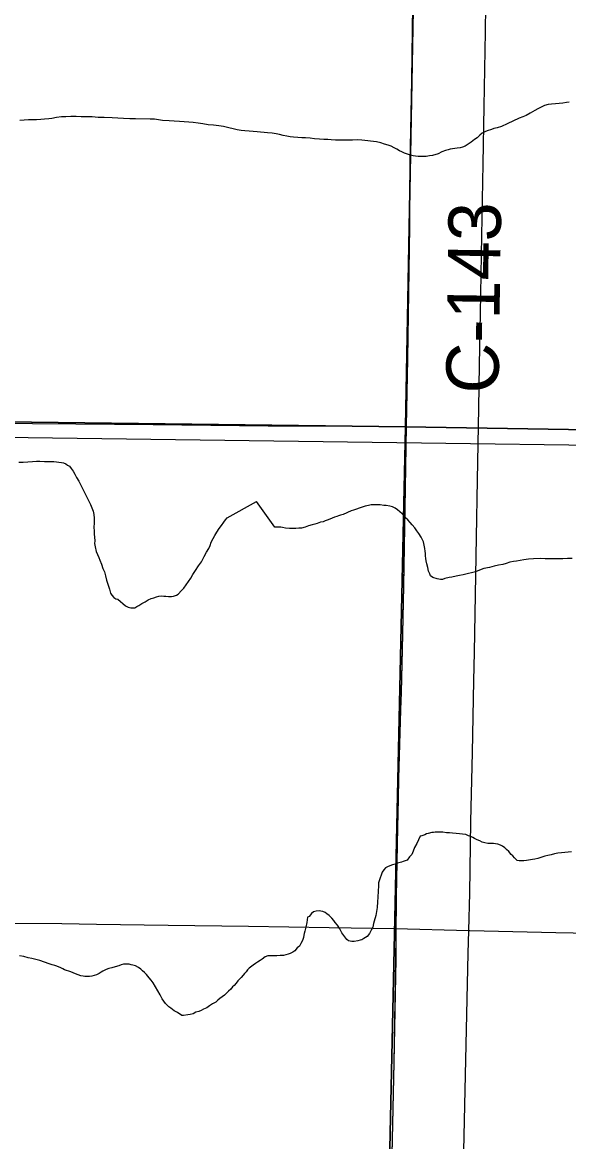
# Model space of a CAD drawing. Extents: x 2.4 to 73.1, y 4.5 to 25.6.
# Drawn here: x 45.333 to 45.629, y 19.198 to 19.804 of the extents above; entities that cross this region are included whole.
import ezdxf

# ---------------------------------------------------------------- set-up
doc = ezdxf.new("R2010")
doc.units = 0
for name, color, linetype in [('GM_X_County_Road', 7, 'Continuous'), ('GM_X_County_Road_Text', 7, 'Continuous'), ('GM_X_Interchange_Ramps', 7, 'Continuous'), ('GM_X_Minor_River', 7, 'Continuous'), ('GM_X_Section', 7, 'Continuous'), ('GM_X_State_Route', 7, 'Continuous'), ('GM_X_Township', 7, 'Continuous'), ('GM_X_Township_Road', 7, 'Continuous')]:
    doc.layers.add(name, color=color, linetype=linetype)

msp = doc.modelspace()

# ---------------------------------------------------------------- linework, layer by layer
at = {"layer": 'GM_X_County_Road'}
for points in [[(45.54108, 19.58499), (45.5417, 19.62133), (45.54278, 19.69283), (45.54303, 19.72703), (45.54395, 19.77211), (45.54453, 19.81252), (45.54513, 19.84558)], [(45.0825, 19.31731), (45.08585, 19.31794), (45.08834, 19.31817), (45.09141, 19.31829), (45.09402, 19.31837), (45.13389, 19.31801), (45.16808, 19.31746), (45.19451, 19.31738), (45.22249, 19.31714), (45.24115, 19.31725), (45.26602, 19.31701), (45.30333, 19.31669), (45.32508, 19.31629), (45.35462, 19.31601), (45.37327, 19.31566), (45.41214, 19.31514), (45.45566, 19.31457), (45.49918, 19.31387), (45.53493, 19.31337), (45.57482, 19.31223)], [(45.57482, 19.31223), (45.57533, 19.31222), (45.62196, 19.31124), (45.6406, 19.31077), (45.65615, 19.31055), (45.73543, 19.30912), (45.80226, 19.30782), (45.82868, 19.30731), (45.84578, 19.30706), (45.87531, 19.30647), (45.88929, 19.30606), (45.95457, 19.30479), (46.01053, 19.30375), (46.07114, 19.30246), (46.08059, 19.30232)]]:
    msp.add_lwpolyline(points, dxfattribs=at)
at = {"layer": 'GM_X_Interchange_Ramps'}
msp.add_lwpolyline([(45.54442, 19.8128), (45.54383, 19.77238), (45.54291, 19.72731), (45.54266, 19.6931), (45.54158, 19.62161), (45.54096, 19.58526), (45.54031, 19.55168), (45.53947, 19.49884), (45.53879, 19.46465), (45.53824, 19.44136), (45.53791, 19.43204), (45.53734, 19.41341), (45.53682, 19.39476), (45.53658, 19.38389), (45.53623, 19.36836), (45.53553, 19.33106), (45.53541, 19.30931), (45.53526, 19.29688), (45.53425, 19.24094), (45.53315, 19.19121)], dxfattribs=at)
at = {"layer": 'GM_X_Minor_River'}
for points in [[(45.62913, 19.76048), (45.62761, 19.76029), (45.6257, 19.75992), (45.6238, 19.75973), (45.62171, 19.75955), (45.61962, 19.75936), (45.61772, 19.75918), (45.61581, 19.75861), (45.61391, 19.75786), (45.6122, 19.75691), (45.61049, 19.75597), (45.60801, 19.75446), (45.60592, 19.75332), (45.60401, 19.75256), (45.60211, 19.75181), (45.59564, 19.74879), (45.5926, 19.74728), (45.59012, 19.74652), (45.58841, 19.74615), (45.58708, 19.74577), (45.5848, 19.74502), (45.58346, 19.74445), (45.58213, 19.74369)], [(45.36235, 19.75268), (45.3595, 19.75269), (45.35684, 19.75251), (45.35437, 19.75251), (45.3517, 19.75214), (45.34923, 19.75158), (45.34752, 19.75139), (45.34524, 19.75121), (45.34315, 19.75103), (45.34086, 19.75084), (45.33858, 19.75085), (45.33649, 19.75085), (45.33421, 19.75067), (45.33193, 19.75049)], [(45.58213, 19.74369), (45.5808, 19.74256), (45.57928, 19.74123), (45.57794, 19.74028), (45.57699, 19.73953), (45.57604, 19.73877), (45.57509, 19.7382), (45.57394, 19.73745), (45.5728, 19.73669), (45.57147, 19.73612), (45.57014, 19.73575), (45.56862, 19.73556), (45.56729, 19.73537), (45.56595, 19.73519), (45.56481, 19.735), (45.56367, 19.73462), (45.56215, 19.73425), (45.56025, 19.73368), (45.55834, 19.73255), (45.55511, 19.73161), (45.55359, 19.73142), (45.55264, 19.73123), (45.55169, 19.73105), (45.55036, 19.73105), (45.54884, 19.73105), (45.5475, 19.73106), (45.54598, 19.73125), (45.54465, 19.73145), (45.54332, 19.73183), (45.54218, 19.73221), (45.54009, 19.73298), (45.53857, 19.73355), (45.53724, 19.73413), (45.53591, 19.73508), (45.53439, 19.73585), (45.53287, 19.73661), (45.53116, 19.73719), (45.52926, 19.73776), (45.52717, 19.73853), (45.52489, 19.73911), (45.51691, 19.73989), (45.51444, 19.74009), (45.51197, 19.7399), (45.50987, 19.73991), (45.50778, 19.73991), (45.50531, 19.73992), (45.50265, 19.73993), (45.50037, 19.74013), (45.49847, 19.74032), (45.49637, 19.74033), (45.49409, 19.74052), (45.49124, 19.74072), (45.48896, 19.74092), (45.48649, 19.74112), (45.4844, 19.74112), (45.48231, 19.74132), (45.48003, 19.74151), (45.47812, 19.74171), (45.47641, 19.7421), (45.47432, 19.74248), (45.47242, 19.74306), (45.47052, 19.74344), (45.46843, 19.74364), (45.46596, 19.74383), (45.46406, 19.74403), (45.46216, 19.74423), (45.46026, 19.74442), (45.45817, 19.74462), (45.45589, 19.74481), (45.4536, 19.74501), (45.4517, 19.74521), (45.44942, 19.74559), (45.44733, 19.74598), (45.44505, 19.74656), (45.44201, 19.74732), (45.43954, 19.74771), (45.43669, 19.7481), (45.43384, 19.7483), (45.43098, 19.74869), (45.42832, 19.74907), (45.42566, 19.74946), (45.42338, 19.74966), (45.42072, 19.74986), (45.41825, 19.75005), (45.4154, 19.75025), (45.41274, 19.75045), (45.40912, 19.75065), (45.40684, 19.75085), (45.40475, 19.75123), (45.40247, 19.75124), (45.39448, 19.75145), (45.39144, 19.75146), (45.38802, 19.75166), (45.38498, 19.75186), (45.38175, 19.75206), (45.37756, 19.75226), (45.37433, 19.75227), (45.3711, 19.75247), (45.36806, 19.75248), (45.36501, 19.75248), (45.36235, 19.75268)], [(45.16313, 19.58143), (46.04135, 19.56941)], [(45.33133, 19.56568), (45.33361, 19.56563), (45.33628, 19.56595), (45.33876, 19.56608), (45.34085, 19.56622), (45.34275, 19.56618), (45.34522, 19.56612), (45.34693, 19.56609), (45.34845, 19.56605), (45.35035, 19.56601), (45.35433, 19.56554), (45.35547, 19.56532), (45.35678, 19.56472), (45.35772, 19.56413), (45.35866, 19.56354), (45.35958, 19.56219), (45.36069, 19.56084), (45.3616, 19.5593), (45.36251, 19.55738), (45.3638, 19.55545), (45.3647, 19.55353), (45.3658, 19.55142), (45.36689, 19.5493), (45.36798, 19.54719), (45.36907, 19.54489), (45.37016, 19.54277), (45.37088, 19.54105), (45.3716, 19.53913), (45.37194, 19.53742), (45.37208, 19.53532), (45.37202, 19.53286), (45.37197, 19.53039), (45.37211, 19.52849), (45.37207, 19.52678), (45.37223, 19.52507), (45.37237, 19.52316), (45.37234, 19.52165), (45.37268, 19.51993), (45.37319, 19.51745), (45.37391, 19.51572), (45.37464, 19.51419), (45.37517, 19.51266), (45.37607, 19.51055), (45.37678, 19.50825), (45.37769, 19.50633), (45.37821, 19.50423), (45.37873, 19.50194), (45.37926, 19.50022), (45.3798, 19.49869), (45.38033, 19.49697), (45.38085, 19.49487), (45.38158, 19.49371), (45.3827, 19.49255), (45.38382, 19.49176), (45.38496, 19.49155), (45.38906, 19.48804), (45.39056, 19.48724), (45.39188, 19.48683), (45.39321, 19.4868), (45.39417, 19.48697), (45.39513, 19.48752), (45.39628, 19.48806), (45.39783, 19.48917), (45.39975, 19.49007), (45.4013, 19.49118), (45.40302, 19.4919), (45.40436, 19.49225), (45.40589, 19.49279)], [(45.40589, 19.49279), (45.40704, 19.49314), (45.40857, 19.4933), (45.40971, 19.49327), (45.41085, 19.49324), (45.41236, 19.49302), (45.41388, 19.49299), (45.41503, 19.49315), (45.41656, 19.49368), (45.41752, 19.49423), (45.41928, 19.49628), (45.42064, 19.49758), (45.42182, 19.49926), (45.4232, 19.50113), (45.42438, 19.503), (45.42556, 19.50488), (45.42694, 19.50712), (45.42852, 19.50956), (45.43009, 19.5118), (45.43168, 19.51461), (45.43287, 19.51705), (45.43406, 19.51893), (45.43486, 19.52062), (45.43547, 19.5225), (45.43646, 19.52438), (45.43745, 19.52607), (45.43844, 19.52775), (45.43982, 19.52981), (45.441, 19.53149), (45.44218, 19.53318), (45.44316, 19.53448), (45.44414, 19.5356), (45.45999, 19.54438)], [(45.50089, 19.53535), (45.49955, 19.53478), (45.49822, 19.5344), (45.49708, 19.53403), (45.49594, 19.53346), (45.49461, 19.53327), (45.4927, 19.53252), (45.49156, 19.53214), (45.49004, 19.53177), (45.48814, 19.5312), (45.48624, 19.53045), (45.48433, 19.53007), (45.48281, 19.53008), (45.48129, 19.52989), (45.47958, 19.52989), (45.47787, 19.5299), (45.47559, 19.52991), (45.47407, 19.53029), (45.47312, 19.53048), (45.47159, 19.53049), (45.46988, 19.53049), (45.45999, 19.54438)], [(45.63071, 19.5135), (45.62823, 19.51351), (45.62576, 19.51333), (45.62348, 19.51333), (45.62101, 19.51334), (45.61873, 19.51335), (45.61607, 19.51336), (45.6134, 19.51355), (45.60979, 19.51337), (45.60713, 19.51319), (45.60466, 19.51282), (45.60256, 19.51244), (45.60066, 19.51207), (45.59895, 19.51188), (45.59705, 19.51151), (45.59514, 19.51094), (45.59324, 19.51038), (45.59096, 19.51001), (45.58849, 19.50944), (45.58601, 19.50869), (45.58297, 19.50813), (45.58069, 19.50718), (45.5784, 19.50643), (45.57631, 19.50587), (45.5746, 19.50549), (45.57327, 19.50511), (45.57174, 19.50474), (45.56984, 19.50436), (45.56794, 19.50399), (45.56566, 19.50343), (45.56414, 19.50324), (45.56185, 19.50268), (45.56052, 19.5023), (45.55957, 19.5023), (45.55862, 19.50231), (45.55767, 19.5025), (45.55539, 19.50327), (45.55406, 19.50422), (45.55368, 19.50536), (45.55311, 19.50669), (45.55274, 19.50878), (45.55217, 19.51068), (45.5518, 19.5124), (45.55161, 19.51354), (45.55142, 19.51506), (45.55142, 19.5162), (45.55124, 19.51753), (45.55105, 19.51905), (45.55067, 19.52076), (45.5503, 19.52266), (45.54897, 19.52514), (45.54783, 19.52704), (45.5467, 19.52856), (45.54556, 19.53009), (45.54423, 19.5318), (45.54309, 19.53314), (45.54176, 19.53447), (45.54063, 19.53561), (45.53968, 19.53676), (45.53873, 19.53771), (45.53759, 19.53885), (45.53626, 19.54), (45.53493, 19.54076), (45.5336, 19.54152), (45.53208, 19.54191), (45.53018, 19.54229), (45.52885, 19.5423), (45.52695, 19.54268), (45.52524, 19.54269), (45.52372, 19.54269), (45.52201, 19.5427), (45.52049, 19.54232), (45.51877, 19.54195), (45.51706, 19.54138), (45.51554, 19.54081), (45.51402, 19.54025), (45.51249, 19.53968), (45.51116, 19.53931), (45.50678, 19.53742), (45.50545, 19.53704), (45.50431, 19.53667), (45.50336, 19.53629), (45.50222, 19.53591), (45.50089, 19.53535)], [(45.63041, 19.35489), (45.62508, 19.35434), (45.62299, 19.35415), (45.62128, 19.35378), (45.61938, 19.35321), (45.61767, 19.35284), (45.61595, 19.35246), (45.61443, 19.3519), (45.61215, 19.35133), (45.61063, 19.35096), (45.6093, 19.35077), (45.60816, 19.35058), (45.6072, 19.3504), (45.60606, 19.35021), (45.60454, 19.35003), (45.60321, 19.35003), (45.60207, 19.35003), (45.60093, 19.35022), (45.5996, 19.35156), (45.59865, 19.3527), (45.5977, 19.35346), (45.59657, 19.35499), (45.59524, 19.35613), (45.59429, 19.35708), (45.59315, 19.35785), (45.59201, 19.35842), (45.59049, 19.359), (45.58935, 19.35919), (45.58821, 19.35938), (45.58707, 19.35939), (45.58612, 19.35939), (45.58517, 19.35939), (45.58346, 19.35978), (45.58212, 19.36016), (45.5808, 19.36073), (45.57928, 19.36131), (45.57795, 19.36207), (45.577, 19.36265), (45.57586, 19.36322), (45.57472, 19.3636), (45.5732, 19.36418), (45.56806, 19.36476), (45.56597, 19.36496), (45.56445, 19.36515), (45.56274, 19.36516), (45.56084, 19.36554), (45.55932, 19.36555), (45.55818, 19.36555), (45.55666, 19.36556), (45.55571, 19.36537), (45.55476, 19.36537), (45.55285, 19.36481), (45.5519, 19.36462), (45.55095, 19.36405), (45.54943, 19.36349), (45.54848, 19.3633), (45.54676, 19.35931), (45.54542, 19.35723), (45.54466, 19.35514), (45.54408, 19.35343), (45.54275, 19.3521), (45.54142, 19.3504), (45.53932, 19.34964), (45.53837, 19.34926), (45.53628, 19.3487), (45.53495, 19.34813), (45.53361, 19.34776), (45.53209, 19.34738), (45.53076, 19.34682)], [(45.53076, 19.34682), (45.52981, 19.34625), (45.52885, 19.34511), (45.5279, 19.34378), (45.52637, 19.33923), (45.52599, 19.33809), (45.52598, 19.33638), (45.52579, 19.33353), (45.52559, 19.3303), (45.5254, 19.32783), (45.5252, 19.32479), (45.52501, 19.32365), (45.52443, 19.32042), (45.52366, 19.31738), (45.52328, 19.31605), (45.5229, 19.31415), (45.52194, 19.31244), (45.52118, 19.31074), (45.51984, 19.30903), (45.51889, 19.30846), (45.51794, 19.30789), (45.51699, 19.30733), (45.51604, 19.30714), (45.51471, 19.30676), (45.5128, 19.30639), (45.51147, 19.30639), (45.50976, 19.30678), (45.50881, 19.30735), (45.50767, 19.30887), (45.50616, 19.31097), (45.50502, 19.31325), (45.50369, 19.31516), (45.50256, 19.31668), (45.5018, 19.31763), (45.50066, 19.31897), (45.49933, 19.32049), (45.498, 19.32125), (45.49705, 19.32202), (45.49591, 19.32259), (45.49477, 19.32278), (45.49382, 19.32298), (45.4923, 19.32279), (45.49078, 19.32242), (45.48964, 19.32147), (45.48849, 19.31995), (45.48754, 19.31957), (45.48716, 19.31672), (45.48658, 19.31407), (45.48601, 19.31198), (45.48581, 19.31065), (45.48562, 19.3097), (45.48543, 19.30856), (45.48505, 19.30742), (45.48466, 19.30647), (45.4839, 19.30533), (45.48314, 19.30381), (45.48199, 19.30287), (45.48066, 19.30135), (45.47952, 19.30059), (45.47818, 19.29984), (45.47704, 19.29946), (45.4759, 19.29908), (45.47457, 19.29871), (45.47267, 19.29871), (45.47096, 19.29853), (45.46944, 19.29853), (45.46848, 19.29853), (45.46715, 19.29854), (45.46601, 19.29854), (45.46468, 19.29797), (45.46297, 19.29684), (45.46201, 19.29608), (45.46049, 19.29514), (45.45935, 19.29438), (45.45821, 19.29362), (45.45592, 19.29192), (45.45516, 19.29097), (45.4544, 19.29002), (45.45344, 19.28908), (45.45268, 19.28813), (45.45173, 19.2868), (45.44982, 19.2851), (45.44887, 19.28377), (45.44792, 19.28263), (45.44696, 19.28187), (45.44601, 19.28055), (45.44487, 19.27941), (45.44373, 19.27846), (45.44258, 19.27732), (45.44144, 19.27638), (45.44011, 19.27543), (45.43896, 19.27467), (45.43801, 19.27354), (45.43611, 19.27259), (45.43458, 19.27146), (45.43306, 19.27051), (45.43135, 19.26976), (45.43001, 19.269), (45.42868, 19.26843), (45.42716, 19.26806), (45.42564, 19.2673)], [(45.42564, 19.2673), (45.42412, 19.26693), (45.42279, 19.26674), (45.4205, 19.26637), (45.41955, 19.26637), (45.41727, 19.2679), (45.41537, 19.26885), (45.41367, 19.27019), (45.41253, 19.27095), (45.41158, 19.2719), (45.41063, 19.27286), (45.40892, 19.27533), (45.40779, 19.27742), (45.404, 19.2839), (45.40286, 19.28542), (45.40191, 19.28675), (45.40039, 19.28847), (45.39926, 19.28961), (45.39831, 19.29056), (45.39736, 19.29133), (45.39603, 19.29228), (45.39451, 19.29324), (45.39299, 19.29362), (45.39204, 19.29381), (45.39109, 19.29401), (45.39014, 19.29401), (45.389, 19.29401), (45.38805, 19.29401), (45.38671, 19.29364), (45.38538, 19.29326), (45.38348, 19.2927), (45.38158, 19.29213), (45.38006, 19.29176), (45.37853, 19.29119), (45.37682, 19.29025), (45.37587, 19.28968), (45.37473, 19.28911), (45.37339, 19.28836), (45.37206, 19.28798), (45.37092, 19.2876), (45.36959, 19.28742), (45.36845, 19.28742), (45.36712, 19.28742), (45.36617, 19.28762), (45.36484, 19.28781), (45.36351, 19.28838), (45.36199, 19.28877), (45.36066, 19.28934), (45.35952, 19.28991), (45.35838, 19.2903), (45.35705, 19.29068), (45.3561, 19.29106), (45.35515, 19.29164), (45.35401, 19.29202), (45.35192, 19.29298), (45.35078, 19.29336), (45.34945, 19.29374), (45.34774, 19.29432), (45.34261, 19.29605), (45.34052, 19.29662), (45.33842, 19.2972), (45.33634, 19.29758), (45.33405, 19.29816), (45.33177, 19.29855)]]:
    msp.add_lwpolyline(points, dxfattribs=at)
at = {"layer": 'GM_X_Section'}
for points in [[(45.54977, 20.08538), (45.54053, 19.58474), (45.03435, 19.59107), (45.04195, 20.09478)], [(45.54977, 20.08538), (46.04725, 20.07999), (46.04799, 19.57648), (45.54053, 19.58474)], [(45.54053, 19.58474), (45.52964, 19.07808), (45.02451, 19.08892), (45.03435, 19.59107)], [(46.04799, 19.57648), (46.0333, 19.06972), (45.52964, 19.07808), (45.54053, 19.58474)]]:
    msp.add_lwpolyline(points, close=True, dxfattribs=at)
at = {"layer": 'GM_X_State_Route'}
for points in [[(44.97973, 19.59187), (45.02014, 19.59122), (45.03463, 19.59106), (45.06211, 19.59075), (45.11651, 19.58991), (45.17558, 19.58903), (45.23153, 19.58816), (45.3077, 19.58712), (45.33878, 19.58663), (45.3621, 19.58636), (45.40408, 19.58608), (45.46625, 19.58543), (45.50512, 19.58531), (45.54108, 19.58499)], [(45.53103, 19.07858), (45.53121, 19.08527), (45.53243, 19.13965), (45.53327, 19.19094), (45.53437, 19.24066), (45.53537, 19.2966), (45.53553, 19.30903), (45.53565, 19.33078), (45.53635, 19.36808), (45.5367, 19.38362), (45.53694, 19.39449), (45.53746, 19.41313), (45.53803, 19.43176), (45.53836, 19.44108), (45.5389, 19.46438), (45.53959, 19.49856), (45.54043, 19.5514), (45.54108, 19.58499)], [(45.54108, 19.58499), (45.59171, 19.5841), (45.61816, 19.58362), (45.64614, 19.58313), (45.70991, 19.58216), (45.74879, 19.5815), (45.78922, 19.58084), (45.79014, 19.58083)]]:
    msp.add_lwpolyline(points, dxfattribs=at)
at = {"layer": 'GM_X_Township'}
msp.add_lwpolyline([(45.54442, 19.8128), (45.54383, 19.77238), (45.54291, 19.72731), (45.54266, 19.6931), (45.54158, 19.62161), (45.54096, 19.58526), (45.54031, 19.55168), (45.53947, 19.49884), (45.53879, 19.46465), (45.53824, 19.44136), (45.53791, 19.43204), (45.53734, 19.41341), (45.53682, 19.39476), (45.53658, 19.38389), (45.53623, 19.36836), (45.53553, 19.33106), (45.53541, 19.30931), (45.53526, 19.29688), (45.53425, 19.24094), (45.53315, 19.19121)], dxfattribs=at)
at = {"layer": 'GM_X_Township_Road'}
for points in [[(45.57482, 19.31223), (45.57533, 19.33242), (45.57596, 19.37126), (45.57685, 19.40855), (45.57764, 19.44739), (45.57792, 19.46294), (45.57899, 19.52509), (45.57949, 19.55617), (45.58019, 19.59501), (45.58068, 19.61832), (45.58116, 19.64629), (45.58192, 19.68825), (45.58258, 19.7271), (45.58315, 19.75817), (45.58395, 19.79857), (45.58413, 19.81256), (45.58418, 19.8148)], [(45.0825, 19.31731), (45.08585, 19.31794), (45.08834, 19.31817), (45.09141, 19.31829), (45.09402, 19.31837), (45.13389, 19.31801), (45.16808, 19.31746), (45.19451, 19.31738), (45.22249, 19.31714), (45.24115, 19.31725), (45.26602, 19.31701), (45.30333, 19.31669), (45.32508, 19.31629), (45.35462, 19.31601), (45.37327, 19.31566), (45.41214, 19.31514), (45.45566, 19.31457), (45.49918, 19.31387), (45.53493, 19.31337), (45.57482, 19.31223)], [(45.56872, 19.06165), (45.56924, 19.08228), (45.56972, 19.10092), (45.5715, 19.16306), (45.57196, 19.18481), (45.5745, 19.29979), (45.57482, 19.31223)], [(45.57482, 19.31223), (45.57533, 19.31222), (45.62196, 19.31124), (45.6406, 19.31077), (45.65615, 19.31055), (45.73543, 19.30912), (45.80226, 19.30782), (45.82868, 19.30731), (45.84578, 19.30706), (45.87531, 19.30647), (45.88929, 19.30606), (45.95457, 19.30479), (46.01053, 19.30375), (46.07114, 19.30246), (46.08059, 19.30232)]]:
    msp.add_lwpolyline(points, dxfattribs=at)

# ---------------------------------------------------------------- texts
at = {"layer": 'GM_X_County_Road_Text'}
msp.add_text('C-143', height=0.028409, rotation=89.1736, dxfattribs=at).set_placement((45.59087, 19.60271))

doc.saveas('drawing.dxf')
